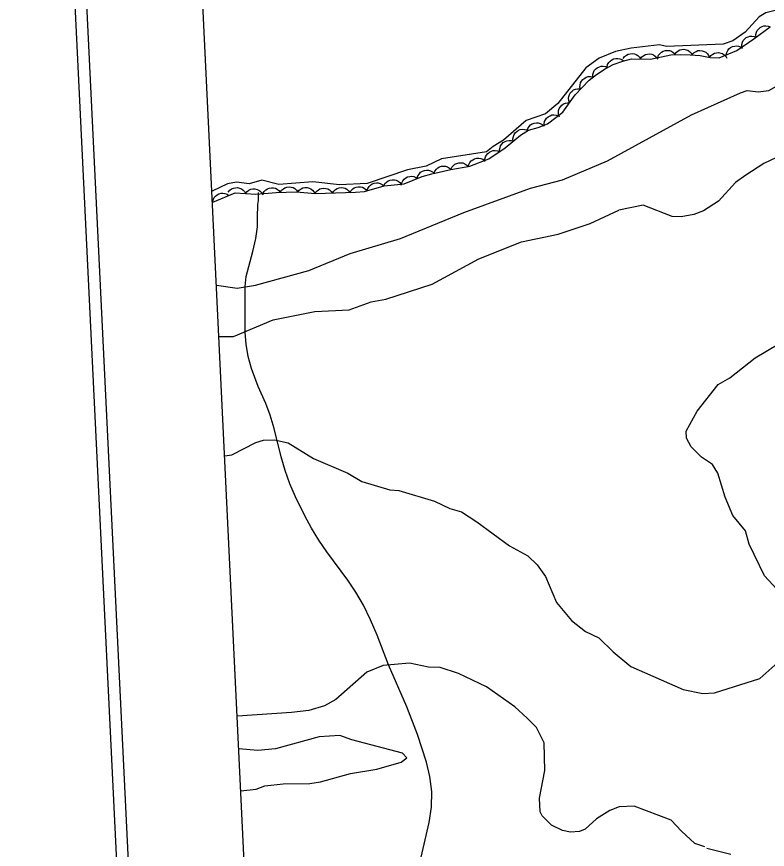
# Model space of a CAD drawing. Extents: x 336540 to 340074, y 5572036 to 5573747.
# Drawn here: x 336539.6 to 336669, y 5573226.4 to 5573369.9 of the extents above; entities that cross this region are included whole.
import ezdxf

# ---------------------------------------------------------------- set-up
doc = ezdxf.new("R2010")
doc.units = 0
for name, color, linetype in [('Niveau 2', 7, 'Continuous'), ('Niveau 22', 7, 'Continuous'), ('Niveau 4', 7, 'Continuous'), ('Niveau 44', 7, 'Continuous'), ('Niveau 60', 7, 'Continuous')]:
    doc.layers.add(name, color=color, linetype=linetype)

msp = doc.modelspace()

# ---------------------------------------------------------------- linework, layer by layer
at = {"layer": 'Niveau 2'}
for points in [[(336574.05, 5573323.64), (336577.6, 5573323.16), (336580.78, 5573323.67), (336589.95, 5573326.18), (336597.07, 5573329.09), (336605.75, 5573331.73), (336616.69, 5573336.21), (336628.15, 5573340.36), (336633.65, 5573341.83), (336641.44, 5573345.1), (336655.93, 5573352.99), (336664.35, 5573356.82), (336665.52, 5573357.2), (336667.39, 5573356.99), (336669.24, 5573357.24), (336671.87, 5573358.71)], [(336672.84, 5573346.73), (336668.38, 5573344.63), (336665.25, 5573342.6), (336663.47, 5573341.33), (336660.59, 5573338.12), (336657.97, 5573336.46), (336656.3, 5573335.84), (336654.13, 5573335.42), (336652.6, 5573335.5), (336647.59, 5573337.46), (336643.41, 5573336.56)], [(336574.48, 5573314.83), (336577, 5573314.82), (336583.79, 5573317.71), (336591, 5573319.11), (336596.89, 5573319.4), (336600.72, 5573320.79), (336603.24, 5573321.26), (336611.22, 5573323.86), (336619.28, 5573328.21), (336626.6, 5573331.11), (336632.95, 5573332.46), (336638.45, 5573334.27), (336643.41, 5573336.56)], [(336671.36, 5573270.46), (336668.49, 5573273.55), (336665.83, 5573279.01), (336665.2, 5573281.34), (336663.04, 5573283.94), (336661.69, 5573287.11), (336660.47, 5573291.28), (336659.54, 5573292.77), (336657.61, 5573294.02), (336655.83, 5573295.78), (336655.07, 5573297.28), (336655.01, 5573298.47), (336656.87, 5573301.96), (336660.52, 5573306.54), (336662.51, 5573307.68), (336666.88, 5573311.13), (336679.04, 5573318.36)], [(336575.46, 5573294.23), (336576.71, 5573294.44), (336580.83, 5573296.53), (336582.15, 5573296.93), (336584.02, 5573297.02), (336586.42, 5573296.47), (336590.78, 5573293.8), (336596.66, 5573291.23), (336599.11, 5573289.83), (336603.91, 5573288.39), (336605.45, 5573288.27), (336611.64, 5573286.41), (336614.25, 5573285.17), (336616.3, 5573284.59), (336618.92, 5573282.87), (336624.54, 5573278.74), (336627.69, 5573277.03), (336629.3, 5573275.43), (336630.75, 5573273.47), (336632.67, 5573268.98), (336635.21, 5573265.88), (336637.67, 5573263.97), (336639.93, 5573262.9), (336642.42, 5573260.47), (336645.44, 5573257.92), (336654.45, 5573253.98), (336657.86, 5573253.3), (336659.9, 5573253.41), (336667.71, 5573255.85), (336671.28, 5573259.1)], [(336658.22, 5573226.85), (336656.49, 5573227.44), (336654.18, 5573229.53), (336652.39, 5573231.47), (336646.01, 5573233.86), (336643.47, 5573233.73), (336641.81, 5573233.14), (336639.51, 5573231.66), (336637.59, 5573229.87), (336636.59, 5573229.47), (336635.07, 5573229.4), (336633.7, 5573229.67), (336631.8, 5573230.59), (336630.19, 5573232.2), (336629.81, 5573232.86), (336629.69, 5573235.23), (336630.63, 5573240.02), (336630.54, 5573244.77), (336629.22, 5573247.41), (336627.61, 5573249.05), (336625.48, 5573250.96), (336620.58, 5573254.45), (336615.73, 5573256.73), (336612.62, 5573257.76), (336610.57, 5573257.83), (336607.33, 5573258.52), (336602.78, 5573258.13), (336599.97, 5573256.96), (336594.62, 5573252.27), (336592.65, 5573251.15), (336589.98, 5573250.33), (336586.95, 5573250.01), (336577.65, 5573249.36)], [(336578.27, 5573236.5), (336580.88, 5573236.79), (336582.37, 5573237.38), (336585.56, 5573237.72), (336590.13, 5573237.79), (336591.98, 5573238.05), (336597.14, 5573239.49), (336601.68, 5573240.24), (336605.85, 5573241.46), (336606.83, 5573242.2), (336606.11, 5573243.01), (336597.35, 5573245.28), (336595.28, 5573246.02), (336591.74, 5573245.84), (336584.23, 5573243.75), (336581.2, 5573243.43), (336577.92, 5573243.76)], [(336662.68, 5573225.56), (336658.57, 5573226.54)]]:
    msp.add_lwpolyline(points, dxfattribs=at)
at = {"layer": 'Niveau 22'}
msp.add_lwpolyline([(336608.99, 5573223.55), (336610.68, 5573231.07), (336611.11, 5573233.69), (336611.18, 5573236.38), (336610.83, 5573239), (336610.22, 5573241.45), (336608.68, 5573246.21), (336606.85, 5573250.98), (336603.68, 5573258.25), (336601.71, 5573263.35), (336600.6, 5573265.95), (336599.38, 5573268.48), (336598.07, 5573270.77), (336596.71, 5573272.82), (336593.08, 5573277.68), (336591.69, 5573279.7), (336590.42, 5573281.78), (336589.25, 5573283.92), (336587.64, 5573287.18), (336586.71, 5573289.39), (336585.88, 5573291.69), (336585.19, 5573294.09), (336583.99, 5573298.98), (336583.3, 5573301.24), (336582.53, 5573303.28), (336581.24, 5573306.22), (336580.07, 5573309.27), (336579.51, 5573311.39), (336579.14, 5573313.48), (336578.98, 5573315.5), (336578.99, 5573323.43), (336579.19, 5573325.18), (336580.34, 5573329.47), (336580.85, 5573331.72), (336581.1, 5573333.72), (336581.1, 5573335.34), (336581.18, 5573337.55), (336581.29, 5573338.26), (336581.29, 5573339.65)], dxfattribs=at)
at = {"layer": 'Niveau 4'}
for points in [[(336672.93, 5573371.65), (336668.74, 5573370.62), (336667.59, 5573369.89), (336665.18, 5573367.25), (336663.04, 5573365.79), (336661.38, 5573365.22), (336651.58, 5573364.79), (336650.38, 5573365.08), (336645.49, 5573364.53), (336642.81, 5573363.91), (336640, 5573362.76), (336637.7, 5573361.13), (336632.9, 5573355), (336630.77, 5573353.2), (336627.43, 5573352.05), (336623.53, 5573348.64), (336621.71, 5573347.56), (336620.57, 5573346.66)], [(336620.57, 5573346.66), (336612.84, 5573345.46), (336610.19, 5573344.16), (336606.99, 5573343.52), (336600, 5573341.19), (336595.26, 5573340.98), (336590.68, 5573341.46), (336584.77, 5573341.03), (336581.87, 5573341.74), (336579.69, 5573341.15), (336577.47, 5573341.39), (336575.96, 5573341.15), (336573.31, 5573339.84)]]:
    msp.add_lwpolyline(points, dxfattribs=at)
at = {"layer": 'Niveau 44'}
for points in [[(336573.39, 5573337.98), (336577.28, 5573339.6), (336580.82, 5573339.34), (336584.32, 5573339.63), (336587.76, 5573339.76), (336591.14, 5573339.44), (336598, 5573339.68), (336599.56, 5573339.81), (336602.93, 5573340.8), (336606.38, 5573341.1), (336609.47, 5573342.37), (336611.14, 5573342.84), (336614.43, 5573343.6), (336617.7, 5573344.16), (336620.97, 5573345.43), (336623.82, 5573347.35), (336626.43, 5573349.53), (336627.8, 5573350.35), (336629.48, 5573350.86), (336631.09, 5573351.48), (336633.74, 5573353.48), (336635.88, 5573356.44), (336638.28, 5573358.98), (336639.56, 5573359.98), (336641.02, 5573360.95), (336642.41, 5573361.67), (336644.05, 5573362.28), (336645.55, 5573362.69), (336648.87, 5573362.62), (336652.33, 5573363.38), (336653.94, 5573363.43), (336655.7, 5573363.38), (336657.41, 5573363.22), (336659.14, 5573362.9), (336660.67, 5573362.85), (336663.73, 5573364.13), (336666.64, 5573366.14), (336669.45, 5573368.21)], [(336667.03, 5573366.42), (336667.01, 5573366.84), (336667.11, 5573367.24), (336667.24, 5573367.54), (336667.46, 5573367.81), (336667.73, 5573368.06), (336668.08, 5573368.23), (336668.38, 5573368.35), (336668.73, 5573368.37), (336669.1, 5573368.32), (336669.44, 5573368.2)], [(336664.57, 5573364.71), (336664.56, 5573365.12), (336664.68, 5573365.52), (336664.81, 5573365.82), (336665.04, 5573366.08), (336665.32, 5573366.32), (336665.67, 5573366.48), (336665.98, 5573366.59), (336666.33, 5573366.6), (336666.7, 5573366.54), (336667.03, 5573366.41)], [(336650.1, 5573362.89), (336650.25, 5573363.28), (336650.5, 5573363.6), (336650.74, 5573363.82), (336651.05, 5573363.98), (336651.41, 5573364.09), (336651.79, 5573364.11), (336652.12, 5573364.09), (336652.44, 5573363.97), (336652.76, 5573363.78), (336653.03, 5573363.53)], [(336653.04, 5573363.46), (336653.29, 5573363.79), (336653.61, 5573364.04), (336653.9, 5573364.21), (336654.24, 5573364.29), (336654.61, 5573364.31), (336654.98, 5573364.23), (336655.29, 5573364.14), (336655.58, 5573363.93), (336655.85, 5573363.67), (336656.04, 5573363.37)], [(336656.06, 5573363.47), (336656.35, 5573363.77), (336656.71, 5573363.96), (336657.01, 5573364.08), (336657.37, 5573364.11), (336657.73, 5573364.07), (336658.09, 5573363.94), (336658.39, 5573363.8), (336658.64, 5573363.55), (336658.86, 5573363.25), (336659.01, 5573362.92)], [(336661.9, 5573363.36), (336661.98, 5573363.77), (336662.17, 5573364.13), (336662.37, 5573364.4), (336662.65, 5573364.61), (336662.97, 5573364.79), (336663.35, 5573364.87), (336663.67, 5573364.91), (336664.02, 5573364.85), (336664.37, 5573364.72), (336664.67, 5573364.52)], [(336641.36, 5573361.28), (336641.46, 5573361.69), (336641.67, 5573362.04), (336641.87, 5573362.29), (336642.16, 5573362.5), (336642.49, 5573362.66), (336642.87, 5573362.73), (336643.19, 5573362.75), (336643.54, 5573362.68), (336643.88, 5573362.53), (336644.17, 5573362.33)], [(336644.13, 5573362.72), (336644.37, 5573363.06), (336644.69, 5573363.31), (336644.97, 5573363.48), (336645.32, 5573363.56), (336645.68, 5573363.58), (336646.06, 5573363.51), (336646.37, 5573363.42), (336646.66, 5573363.22), (336646.93, 5573362.96), (336647.12, 5573362.66)], [(336647.12, 5573362.66), (336647.37, 5573363), (336647.69, 5573363.25), (336647.97, 5573363.41), (336648.31, 5573363.5), (336648.68, 5573363.52), (336649.06, 5573363.45), (336649.37, 5573363.35), (336649.66, 5573363.15), (336649.93, 5573362.9), (336650.12, 5573362.59)], [(336659, 5573362.9), (336659.25, 5573363.24), (336659.57, 5573363.49), (336659.86, 5573363.65), (336660.2, 5573363.73), (336660.57, 5573363.75), (336660.95, 5573363.67), (336661.26, 5573363.58), (336661.55, 5573363.37), (336661.81, 5573363.11), (336662, 5573362.81)], [(336638.89, 5573359.54), (336638.9, 5573359.95), (336639.02, 5573360.34), (336639.16, 5573360.64), (336639.39, 5573360.9), (336639.68, 5573361.13), (336640.03, 5573361.29), (336640.34, 5573361.39), (336640.69, 5573361.39), (336641.06, 5573361.33), (336641.39, 5573361.2)], [(336636.78, 5573357.4), (336636.69, 5573357.8), (336636.72, 5573358.21), (336636.79, 5573358.53), (336636.96, 5573358.84), (336637.19, 5573359.13), (336637.5, 5573359.36), (336637.78, 5573359.53), (336638.12, 5573359.61), (336638.49, 5573359.64), (336638.84, 5573359.58)], [(336634.89, 5573355.08), (336634.75, 5573355.47), (336634.73, 5573355.87), (336634.75, 5573356.2), (336634.88, 5573356.53), (336635.07, 5573356.85), (336635.34, 5573357.12), (336635.6, 5573357.32), (336635.93, 5573357.45), (336636.29, 5573357.52), (336636.65, 5573357.51)], [(336633.14, 5573352.64), (336632.99, 5573353.04), (336632.97, 5573353.44), (336633, 5573353.77), (336633.12, 5573354.1), (336633.31, 5573354.42), (336633.59, 5573354.69), (336633.84, 5573354.89), (336634.17, 5573355.01), (336634.53, 5573355.09), (336634.89, 5573355.08)], [(336630.52, 5573351.05), (336630.5, 5573351.47), (336630.6, 5573351.86), (336630.72, 5573352.17), (336630.94, 5573352.45), (336631.21, 5573352.69), (336631.55, 5573352.87), (336631.86, 5573352.99), (336632.21, 5573353.01), (336632.58, 5573352.98), (336632.92, 5573352.86)], [(336627.58, 5573350.28), (336627.7, 5573350.68), (336627.93, 5573351.02), (336628.15, 5573351.27), (336628.45, 5573351.45), (336628.79, 5573351.59), (336629.17, 5573351.64), (336629.5, 5573351.64), (336629.84, 5573351.54), (336630.17, 5573351.38), (336630.45, 5573351.15)], [(336625.18, 5573348.48), (336625.13, 5573348.9), (336625.21, 5573349.3), (336625.32, 5573349.61), (336625.52, 5573349.9), (336625.78, 5573350.16), (336626.12, 5573350.35), (336626.41, 5573350.49), (336626.76, 5573350.52), (336627.13, 5573350.51), (336627.48, 5573350.41)], [(336622.87, 5573346.56), (336622.83, 5573346.98), (336622.91, 5573347.37), (336623.02, 5573347.69), (336623.22, 5573347.97), (336623.48, 5573348.23), (336623.81, 5573348.43), (336624.11, 5573348.56), (336624.46, 5573348.6), (336624.83, 5573348.58), (336625.18, 5573348.48)], [(336620.31, 5573344.99), (336620.31, 5573345.4), (336620.43, 5573345.79), (336620.57, 5573346.09), (336620.8, 5573346.36), (336621.09, 5573346.59), (336621.44, 5573346.75), (336621.75, 5573346.85), (336622.1, 5573346.85), (336622.46, 5573346.8), (336622.8, 5573346.66)], [(336617.43, 5573344.06), (336617.52, 5573344.46), (336617.73, 5573344.82), (336617.93, 5573345.08), (336618.21, 5573345.29), (336618.54, 5573345.45), (336618.92, 5573345.53), (336619.24, 5573345.56), (336619.59, 5573345.48), (336619.93, 5573345.35), (336620.23, 5573345.14)], [(336611.54, 5573342.93), (336611.69, 5573343.32), (336611.94, 5573343.64), (336612.17, 5573343.87), (336612.48, 5573344.04), (336612.83, 5573344.15), (336613.22, 5573344.17), (336613.54, 5573344.16), (336613.87, 5573344.04), (336614.2, 5573343.85), (336614.46, 5573343.61)], [(336614.46, 5573343.61), (336614.63, 5573343.99), (336614.9, 5573344.29), (336615.15, 5573344.51), (336615.47, 5573344.65), (336615.83, 5573344.75), (336616.21, 5573344.75), (336616.53, 5573344.72), (336616.86, 5573344.57), (336617.17, 5573344.37), (336617.42, 5573344.11)], [(336605.9, 5573340.9), (336605.99, 5573341.31), (336606.18, 5573341.67), (336606.38, 5573341.94), (336606.66, 5573342.15), (336606.98, 5573342.32), (336607.36, 5573342.4), (336607.68, 5573342.44), (336608.03, 5573342.37), (336608.38, 5573342.24), (336608.68, 5573342.04)], [(336608.64, 5573342.14), (336608.77, 5573342.53), (336609.01, 5573342.87), (336609.23, 5573343.11), (336609.54, 5573343.29), (336609.88, 5573343.42), (336610.26, 5573343.46), (336610.59, 5573343.46), (336610.93, 5573343.35), (336611.26, 5573343.18), (336611.53, 5573342.95)], [(336600, 5573339.94), (336600.13, 5573340.34), (336600.36, 5573340.67), (336600.58, 5573340.92), (336600.88, 5573341.1), (336601.22, 5573341.23), (336601.6, 5573341.28), (336601.93, 5573341.28), (336602.27, 5573341.18), (336602.6, 5573341.01), (336602.88, 5573340.78)], [(336602.88, 5573340.8), (336603.08, 5573341.16), (336603.37, 5573341.44), (336603.64, 5573341.64), (336603.97, 5573341.76), (336604.33, 5573341.82), (336604.71, 5573341.79), (336605.03, 5573341.73), (336605.34, 5573341.56), (336605.64, 5573341.33), (336605.86, 5573341.06)], [(336573.39, 5573337.98), (336573.47, 5573338.39), (336573.67, 5573338.75), (336573.86, 5573339.01), (336574.14, 5573339.23), (336574.47, 5573339.4), (336574.84, 5573339.49), (336575.16, 5573339.52), (336575.51, 5573339.46), (336575.86, 5573339.33), (336576.16, 5573339.13)], [(336576.07, 5573339.69), (336576.33, 5573340.02), (336576.66, 5573340.25), (336576.96, 5573340.4), (336577.3, 5573340.46), (336577.67, 5573340.47), (336578.04, 5573340.38), (336578.35, 5573340.27), (336578.63, 5573340.05), (336578.88, 5573339.78), (336579.06, 5573339.47)], [(336579.06, 5573339.47), (336579.32, 5573339.8), (336579.65, 5573340.03), (336579.95, 5573340.18), (336580.29, 5573340.24), (336580.66, 5573340.25), (336581.04, 5573340.16), (336581.34, 5573340.05), (336581.62, 5573339.83), (336581.87, 5573339.56), (336582.05, 5573339.25)], [(336582.05, 5573339.44), (336582.26, 5573339.81), (336582.55, 5573340.09), (336582.82, 5573340.28), (336583.15, 5573340.4), (336583.51, 5573340.46), (336583.9, 5573340.43), (336584.22, 5573340.37), (336584.52, 5573340.2), (336584.82, 5573339.97), (336585.04, 5573339.69)], [(336585.04, 5573339.66), (336585.26, 5573340.01), (336585.57, 5573340.28), (336585.85, 5573340.46), (336586.18, 5573340.57), (336586.55, 5573340.61), (336586.93, 5573340.56), (336587.25, 5573340.49), (336587.55, 5573340.3), (336587.83, 5573340.06), (336588.04, 5573339.77)], [(336588.04, 5573339.73), (336588.31, 5573340.06), (336588.65, 5573340.28), (336588.94, 5573340.43), (336589.29, 5573340.48), (336589.66, 5573340.48), (336590.03, 5573340.38), (336590.33, 5573340.26), (336590.61, 5573340.04), (336590.85, 5573339.77), (336591.03, 5573339.45)], [(336591.03, 5573339.44), (336591.25, 5573339.79), (336591.56, 5573340.06), (336591.83, 5573340.24), (336592.17, 5573340.34), (336592.53, 5573340.39), (336592.91, 5573340.33), (336593.23, 5573340.26), (336593.53, 5573340.07), (336593.81, 5573339.83), (336594.03, 5573339.54)], [(336594.03, 5573339.54), (336594.25, 5573339.89), (336594.55, 5573340.16), (336594.83, 5573340.34), (336595.17, 5573340.45), (336595.53, 5573340.49), (336595.91, 5573340.44), (336596.23, 5573340.36), (336596.53, 5573340.18), (336596.81, 5573339.94), (336597.02, 5573339.65)], [(336597.03, 5573339.6), (336597.23, 5573339.96), (336597.52, 5573340.24), (336597.79, 5573340.44), (336598.12, 5573340.56), (336598.49, 5573340.62), (336598.87, 5573340.59), (336599.19, 5573340.53), (336599.5, 5573340.36), (336599.79, 5573340.13), (336600.02, 5573339.85)]]:
    msp.add_lwpolyline(points, dxfattribs=at)
at = {"layer": 'Niveau 60'}
for points in [[(336614.31, 5572036.41), (340073.91, 5572203.88), (339999.21, 5573746.9), (336539.61, 5573579.43), (336614.31, 5572036.41)], [(336616.21, 5572038.51), (340071.82, 5572205.78), (339997.32, 5573744.81), (336541.71, 5573577.54), (336616.21, 5572038.51)], [(339458.94, 5573698.73), (339531.5, 5572199.65), (336635.22, 5572059.46), (336562.66, 5573558.54), (339458.94, 5573698.73)]]:
    msp.add_lwpolyline(points, dxfattribs=at)

doc.saveas('drawing.dxf')
